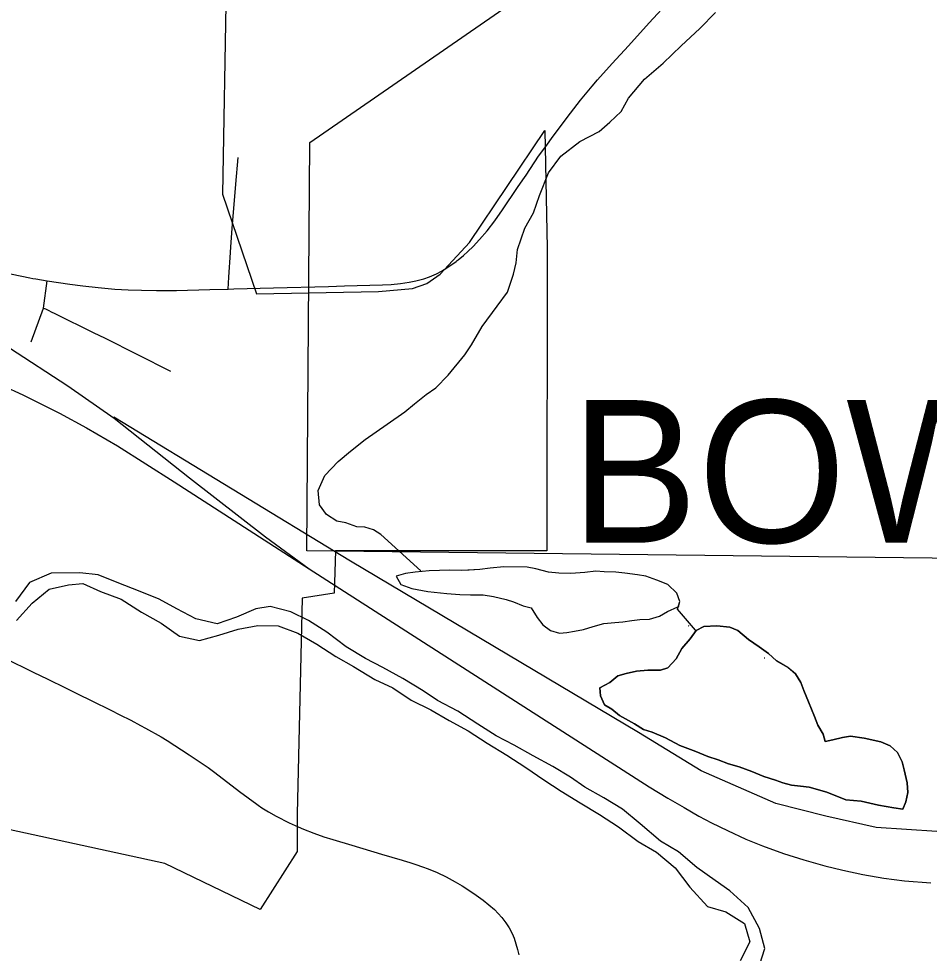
# Model space of a CAD drawing. Extents: x -19.9 to 41.9, y 0 to 32.3.
# Drawn here: x 5.663 to 6.268, y 16.969 to 17.59 of the extents above; entities that cross this region are included whole.
import ezdxf

# ---------------------------------------------------------------- set-up
doc = ezdxf.new("R2010")
doc.units = 0
for name, color, linetype in [('GM_X_City_Street', 7, 'Continuous'), ('GM_X_Corporation', 7, 'Continuous'), ('GM_X_Corporation_Text', 7, 'Continuous'), ('GM_X_County_Road', 7, 'Continuous'), ('GM_X_Major_River', 7, 'Continuous'), ('GM_X_Minor_River', 7, 'Continuous'), ('GM_X_Rail_Line', 7, 'Continuous'), ('GM_X_State_Route', 7, 'Continuous')]:
    doc.layers.add(name, color=color, linetype=linetype)

msp = doc.modelspace()

# ---------------------------------------------------------------- linework, layer by layer
at = {"layer": 'GM_X_City_Street'}
for points in [[(5.80206, 17.41013), (5.80249, 17.41819), (5.80348, 17.43447), (5.8038, 17.43833), (5.80477, 17.45039), (5.80715, 17.47976), (5.80859, 17.49762)], [(5.6712, 17.3752), (5.67944, 17.39761), (5.68184, 17.41569)], [(5.67944, 17.39761), (5.68079, 17.39695), (5.683, 17.39586), (5.68446, 17.39513), (5.68699, 17.3939), (5.71287, 17.38123), (5.71985, 17.37782), (5.76375, 17.35568)]]:
    msp.add_lwpolyline(points, dxfattribs=at)
at = {"layer": 'GM_X_Corporation'}
for points in [[(5.80319, 17.7506), (5.79831, 17.47322), (5.82075, 17.40697), (5.90175, 17.40857), (5.92434, 17.41048), (5.93402, 17.4139), (5.94282, 17.41999), (5.96222, 17.44119), (6.01233, 17.51557), (6.01385, 17.43735), (6.01371, 17.23631), (5.87331, 17.23641), (5.87246, 17.20832), (5.85118, 17.20497), (5.84783, 17.06166), (5.8479, 17.03675), (5.82324, 16.99816), (5.75988, 17.0287), (5.63458, 17.05601)], [(6.85583, 17.63082), (6.85568, 17.42979), (6.71528, 17.42989), (6.71444, 17.40179), (6.69316, 17.39844), (6.6898, 17.25513), (6.68988, 17.23022), (6.66522, 17.19163), (6.60186, 17.22217), (6.47655, 17.24948), (6.36382, 17.28547), (6.36382, 17.23033), (5.85418, 17.23637), (5.85616, 17.50746), (6.20785, 17.75057)]]:
    msp.add_lwpolyline(points, dxfattribs=at)
at = {"layer": 'GM_X_County_Road'}
for points in [[(5.64769, 17.16793), (5.65367, 17.16499), (5.67256, 17.15576), (5.68226, 17.15102), (5.69408, 17.14531), (5.70109, 17.14185), (5.71226, 17.13631), (5.72325, 17.13088), (5.72411, 17.13046)], [(5.72411, 17.13046), (5.73017, 17.12748), (5.73727, 17.12386), (5.74382, 17.12043), (5.74711, 17.11867), (5.7576, 17.11273), (5.76141, 17.11043), (5.77605, 17.10091), (5.77821, 17.09948), (5.78864, 17.09243), (5.79319, 17.08918), (5.80959, 17.07655), (5.821, 17.06808), (5.82185, 17.06747)], [(5.82185, 17.06747), (5.82438, 17.06565), (5.82872, 17.06302), (5.8338, 17.06023), (5.84255, 17.05572), (5.84849, 17.05299), (5.85203, 17.05155), (5.85883, 17.04881), (5.86558, 17.04648), (5.87163, 17.04461), (5.88414, 17.04082), (5.90383, 17.03486), (5.91757, 17.03089), (5.9212, 17.02971), (5.92192, 17.0295)], [(5.92192, 17.0295), (5.92265, 17.0293), (5.92656, 17.02808), (5.93102, 17.02653), (5.93477, 17.02515), (5.94075, 17.02272), (5.94688, 17.01988), (5.95283, 17.01662), (5.95738, 17.01396), (5.96192, 17.01097), (5.9668, 17.00776), (5.97134, 17.00444), (5.9751, 17.00133), (5.97887, 16.99812), (5.98142, 16.99557), (5.98386, 16.9928), (5.98641, 16.98936), (5.98862, 16.98593), (5.99061, 16.98227), (5.99194, 16.97906), (5.99317, 16.9754), (5.99427, 16.97153), (5.99502, 16.96796)]]:
    msp.add_lwpolyline(points, dxfattribs=at)
at = {"layer": 'GM_X_Major_River'}
for points in [[(6.15508, 16.96195), (6.15837, 16.97223), (6.1548, 16.98547), (6.14741, 16.99942), (6.13513, 17.01065), (6.12555, 17.01737), (6.1133, 17.02595), (6.10102, 17.03643), (6.08916, 17.04349), (6.07573, 17.0551), (6.06384, 17.06482), (6.0516, 17.07226), (6.03898, 17.07932), (6.02941, 17.08604), (6.01755, 17.0931), (6.00455, 17.10016), (5.99194, 17.10721), (5.98009, 17.11352), (5.96784, 17.12134), (5.95445, 17.12991), (5.94108, 17.13696), (5.93151, 17.14329), (5.91812, 17.15148), (5.90473, 17.15891), (5.89327, 17.16485), (5.88027, 17.17266), (5.86762, 17.18237), (5.85537, 17.19019), (5.84353, 17.19574), (5.82982, 17.19937), (5.82034, 17.19774), (5.8075, 17.19227), (5.79464, 17.18794), (5.78055, 17.19119), (5.76794, 17.19787), (5.75609, 17.20418), (5.7435, 17.20934), (5.72824, 17.21522), (5.71565, 17.22039), (5.70348, 17.22176), (5.68449, 17.22153), (5.67014, 17.21528), (5.6608, 17.20265)], [(5.66133, 17.19013), (5.67182, 17.20164), (5.6831, 17.21089), (5.69598, 17.2137), (5.70546, 17.21457), (5.7173, 17.2094), (5.73103, 17.20425), (5.74442, 17.19569), (5.75742, 17.18825), (5.76968, 17.17967), (5.78301, 17.1768), (5.79587, 17.18037), (5.80873, 17.18432), (5.82162, 17.18675), (5.83529, 17.18654), (5.84826, 17.18176), (5.86088, 17.17432), (5.87351, 17.16612), (5.88536, 17.15944), (5.89952, 17.15088), (5.91136, 17.14533), (5.92361, 17.13713), (5.93659, 17.13083), (5.94883, 17.12377), (5.96145, 17.11671), (5.97408, 17.10852), (5.98708, 17.10071), (5.99971, 17.09251), (6.01158, 17.0843), (6.02306, 17.07685), (6.03569, 17.06904), (6.0487, 17.06122), (6.06132, 17.05303), (6.07435, 17.04332), (6.08659, 17.03625), (6.09887, 17.02578), (6.10852, 17.01299), (6.12044, 17.00023), (6.13264, 16.99658), (6.14488, 16.98876), (6.14845, 16.97666), (6.14215, 16.96407)]]:
    msp.add_lwpolyline(points, dxfattribs=at)
at = {"layer": 'GM_X_Minor_River'}
for points in [[(5.93006, 17.22311), (5.90342, 17.24726), (5.89845, 17.25024), (5.89275, 17.25205), (5.88745, 17.25236), (5.88022, 17.25491), (5.87414, 17.25597), (5.86727, 17.26043), (5.86263, 17.26684), (5.86174, 17.27634), (5.86614, 17.28631), (5.87509, 17.29558), (5.88332, 17.30256), (5.89305, 17.31033), (5.90768, 17.32045), (5.9193, 17.32862), (5.92566, 17.33405), (5.93352, 17.34026), (5.93989, 17.34454), (5.9481, 17.35305), (5.95927, 17.36654), (5.96372, 17.37309), (5.97074, 17.38538), (5.98077, 17.39886), (5.98745, 17.4081), (5.99145, 17.41997), (5.99323, 17.42761), (5.99424, 17.43639), (5.99896, 17.45055), (6.00487, 17.46092), (6.00887, 17.47241), (6.01472, 17.48735), (6.02289, 17.49852), (6.03563, 17.50823), (6.0484, 17.5149), (6.05551, 17.5211), (6.06298, 17.52807), (6.06778, 17.5369), (6.07858, 17.54963), (6.09092, 17.5601), (6.10288, 17.57171), (6.1152, 17.58332), (6.12566, 17.59376)], [(6.11202, 17.18395), (6.11247, 17.18367), (6.10041, 17.19761), (6.10207, 17.20264), (6.10009, 17.20832), (6.09395, 17.21394), (6.08672, 17.21688), (6.07949, 17.21944), (6.07379, 17.22049), (6.06545, 17.22151), (6.05938, 17.22218), (6.05181, 17.22245), (6.04613, 17.22274), (6.03894, 17.22188), (6.02949, 17.22135), (6.02153, 17.22161), (6.01471, 17.22227), (6.00635, 17.22443), (6.00065, 17.22549), (5.98513, 17.22564), (5.97605, 17.22474), (5.96925, 17.22388), (5.95714, 17.22332), (5.94919, 17.22358), (5.93557, 17.22299), (5.92612, 17.22209), (5.91969, 17.22123), (5.91366, 17.21962), (5.91677, 17.21395), (5.924, 17.21139), (5.93463, 17.20927), (5.94714, 17.20793), (5.95586, 17.2073), (5.96306, 17.20703), (5.97138, 17.20715), (5.97821, 17.20611), (5.98657, 17.20395), (5.99152, 17.2025), (5.99799, 17.19993), (6.00331, 17.19849), (6.00719, 17.19208), (6.01104, 17.18718), (6.01602, 17.18345), (6.0221, 17.18164), (6.02702, 17.18209), (6.03193, 17.18292), (6.03797, 17.18416), (6.04438, 17.18616), (6.05154, 17.18817), (6.05873, 17.18866), (6.06402, 17.18912), (6.07006, 17.18997), (6.07535, 17.19081), (6.08179, 17.19091), (6.08858, 17.19291), (6.09383, 17.19604), (6.1006, 17.19919), (6.1013, 17.19953)], [(6.10099, 17.19938), (6.10207, 17.20264), (6.10009, 17.20832), (6.09395, 17.21394), (6.08672, 17.21688), (6.07949, 17.21944), (6.07379, 17.22049), (6.06545, 17.22151), (6.05938, 17.22218), (6.05181, 17.22245), (6.04613, 17.22274), (6.03894, 17.22188), (6.02949, 17.22135), (6.02153, 17.22161), (6.01471, 17.22227), (6.00635, 17.22443), (6.00065, 17.22549), (5.98513, 17.22564), (5.97605, 17.22474), (5.96925, 17.22388), (5.96211, 17.22354)], [(5.96211, 17.22354), (5.95714, 17.22332), (5.94919, 17.22358), (5.93557, 17.22299), (5.92612, 17.22209), (5.91969, 17.22123), (5.91366, 17.21962), (5.91677, 17.21395), (5.924, 17.21139), (5.93463, 17.20927), (5.94714, 17.20793), (5.95586, 17.2073), (5.96306, 17.20703), (5.97138, 17.20715), (5.97821, 17.20611), (5.98657, 17.20395), (5.99152, 17.2025), (5.99799, 17.19993), (6.00331, 17.19849), (6.00719, 17.19208), (6.01104, 17.18718), (6.01602, 17.18345), (6.0221, 17.18164), (6.02702, 17.18209), (6.03193, 17.18292), (6.03797, 17.18416), (6.04438, 17.18616), (6.05154, 17.18817), (6.05873, 17.18866), (6.06402, 17.18912), (6.07006, 17.18997), (6.07535, 17.19081), (6.08179, 17.19091), (6.08858, 17.19291), (6.09383, 17.19604), (6.1006, 17.19919), (6.10099, 17.19938)], [(6.17381, 17.15897), (6.16623, 17.16323), (6.16086, 17.1681), (6.15474, 17.17258), (6.14748, 17.17742), (6.14058, 17.18341), (6.13525, 17.18562), (6.12652, 17.18663), (6.11782, 17.18611), (6.11294, 17.18338), (6.10885, 17.17798), (6.10327, 17.17143), (6.09958, 17.16452), (6.09398, 17.15872), (6.08909, 17.15712), (6.08076, 17.157), (6.07319, 17.1565), (6.0664, 17.15488), (6.06075, 17.15327), (6.05551, 17.149), (6.04874, 17.14547), (6.0492, 17.14015), (6.05193, 17.1341), (6.0569, 17.13113), (6.06188, 17.12701), (6.0718, 17.12145), (6.07791, 17.11773), (6.08362, 17.11591), (6.09238, 17.11224), (6.10192, 17.10705), (6.11257, 17.10302), (6.12057, 17.09971), (6.12742, 17.09753), (6.13427, 17.09496), (6.14149, 17.09279), (6.14987, 17.08987), (6.15786, 17.08656), (6.16547, 17.08401), (6.17042, 17.08218), (6.17612, 17.08074), (6.18219, 17.08007), (6.18788, 17.07939), (6.19966, 17.07614), (6.21223, 17.071), (6.22246, 17.07001), (6.23386, 17.06751), (6.2441, 17.06576), (6.25018, 17.06471), (6.252, 17.06969), (6.25342, 17.0758), (6.25295, 17.08227), (6.25094, 17.091), (6.24972, 17.09631), (6.24661, 17.10236), (6.24162, 17.10685), (6.23553, 17.10943), (6.22451, 17.11193), (6.21541, 17.11332), (6.21012, 17.11247), (6.2037, 17.11086), (6.19842, 17.10963), (6.19722, 17.11457), (6.19372, 17.12061), (6.19137, 17.12629), (6.18744, 17.13613), (6.1843, 17.1437), (6.18234, 17.149), (6.17885, 17.15466)], [(6.17378, 17.15899), (6.17885, 17.15466), (6.18234, 17.149), (6.1843, 17.1437), (6.18744, 17.13613), (6.19137, 17.12629), (6.19372, 17.12061), (6.19722, 17.11457), (6.19842, 17.10963), (6.2037, 17.11086), (6.21012, 17.11247), (6.21541, 17.11332), (6.22451, 17.11193), (6.23553, 17.10943), (6.24162, 17.10685), (6.24661, 17.10236), (6.24972, 17.09631), (6.25094, 17.091), (6.25295, 17.08227), (6.25342, 17.0758), (6.252, 17.06969), (6.25018, 17.06471), (6.2441, 17.06576), (6.23386, 17.06751), (6.22246, 17.07001), (6.21223, 17.071), (6.19966, 17.07614), (6.18788, 17.07939), (6.18219, 17.08007), (6.17612, 17.08074), (6.17042, 17.08218), (6.16547, 17.08401), (6.15786, 17.08656), (6.14987, 17.08987), (6.14149, 17.09279), (6.13427, 17.09496), (6.12742, 17.09753), (6.12057, 17.09971), (6.11257, 17.10302), (6.10192, 17.10705), (6.09238, 17.11224), (6.08362, 17.11591), (6.07791, 17.11773), (6.0718, 17.12145), (6.06188, 17.12701), (6.0569, 17.13113), (6.05193, 17.1341), (6.0492, 17.14015), (6.04874, 17.14547), (6.05551, 17.149), (6.06075, 17.15327), (6.0664, 17.15488), (6.07319, 17.1565), (6.08076, 17.157), (6.08909, 17.15712), (6.09398, 17.15872), (6.09958, 17.16452), (6.10327, 17.17143), (6.10885, 17.17798), (6.11294, 17.18338), (6.11782, 17.18611), (6.12652, 17.18663), (6.13525, 17.18562), (6.14058, 17.18341), (6.14748, 17.17742), (6.15474, 17.17258), (6.16086, 17.1681), (6.16623, 17.16323), (6.17348, 17.15915)], [(6.10759, 17.18672), (6.10796, 17.18649)], [(6.15802, 17.16534), (6.15844, 17.16521)], [(6.17885, 17.15466), (6.17381, 17.15897)]]:
    msp.add_lwpolyline(points, dxfattribs=at)
at = {"layer": 'GM_X_Rail_Line'}
for points in [[(5.13308, 17.75916), (5.14206, 17.74526), (5.16183, 17.71954), (5.18131, 17.69646), (5.20325, 17.67358), (5.22585, 17.6523), (5.2459, 17.63604), (5.26519, 17.62128), (5.29148, 17.60332), (5.37942, 17.54715), (5.55191, 17.43821), (5.61394, 17.39811), (5.65688, 17.37106), (5.69546, 17.34591), (5.72629, 17.32454), (5.77641, 17.28485), (5.82672, 17.24567), (5.85584, 17.22449)], [(5.65215, 17.34619), (5.66567, 17.33986), (5.68997, 17.32785), (5.70785, 17.31801), (5.72856, 17.306), (5.76619, 17.28217), (5.85584, 17.22449)], [(6.27258, 17.05005), (6.23236, 17.05269), (6.19891, 17.06022), (6.16573, 17.06848), (6.11613, 17.09016), (6.07456, 17.11569), (5.88335, 17.22959), (5.72609, 17.32508)], [(5.85584, 17.22449), (5.99294, 17.13652), (6.08159, 17.07967), (6.09405, 17.07212), (6.10478, 17.06589), (6.11459, 17.06006), (6.12294, 17.05582), (6.13354, 17.05052), (6.14586, 17.04495), (6.15686, 17.04045), (6.17078, 17.03541), (6.18429, 17.03104), (6.19834, 17.0272), (6.21027, 17.02428), (6.22352, 17.0215), (6.23743, 17.01898), (6.25121, 17.01726), (6.26871, 17.0158)]]:
    msp.add_lwpolyline(points, dxfattribs=at)
at = {"layer": 'GM_X_State_Route'}
for points in [[(6.04377, 17.54483), (6.04731, 17.54907), (6.05696, 17.56001), (6.06784, 17.57169), (6.08166, 17.58697), (6.10949, 17.61741)], [(5.99769, 17.48277), (5.99986, 17.4859), (6.0082, 17.49834), (6.01361, 17.50584), (6.01724, 17.51088), (6.02941, 17.52711), (6.03612, 17.5356), (6.04377, 17.54483)], [(5.95412, 17.42907), (5.95485, 17.42969), (5.95839, 17.43248), (5.96128, 17.43513), (5.96466, 17.43837), (5.96894, 17.44302), (5.97401, 17.44892), (5.97905, 17.4556), (5.98422, 17.46286), (5.99412, 17.47761), (5.99769, 17.48277)], [(5.48653, 17.43944), (5.50507, 17.43891), (5.51113, 17.43865), (5.51856, 17.4383), (5.55842, 17.43591), (5.5732, 17.43478), (5.57723, 17.43442), (5.58376, 17.43376), (5.59456, 17.43239), (5.59817, 17.43183), (5.60427, 17.4308), (5.623, 17.4273), (5.62958, 17.42595), (5.67036, 17.4176), (5.67227, 17.41727)], [(5.78994, 17.40983), (5.80206, 17.41013), (5.80586, 17.41024), (5.83209, 17.41098), (5.86871, 17.41195), (5.87919, 17.41225), (5.90442, 17.41294), (5.91034, 17.41316), (5.91646, 17.41387), (5.92223, 17.41473), (5.92664, 17.41561), (5.93205, 17.41703), (5.93576, 17.4183), (5.94037, 17.42031), (5.94359, 17.42202), (5.94721, 17.42424), (5.95338, 17.42845), (5.95412, 17.42907)], [(5.67227, 17.41727), (5.67419, 17.41693), (5.68184, 17.41569), (5.69695, 17.4135), (5.70544, 17.41238), (5.71566, 17.41119), (5.72665, 17.41021), (5.73568, 17.40968), (5.7444, 17.40935), (5.75446, 17.40919), (5.76772, 17.40928), (5.78994, 17.40983)]]:
    msp.add_lwpolyline(points, dxfattribs=at)

# ---------------------------------------------------------------- texts
at = {"layer": 'GM_X_Corporation_Text'}
msp.add_text('BOWERSTON', height=0.094697, rotation=0.00001, dxfattribs=at).set_placement((6.02949, 17.24176))

doc.saveas('drawing.dxf')
